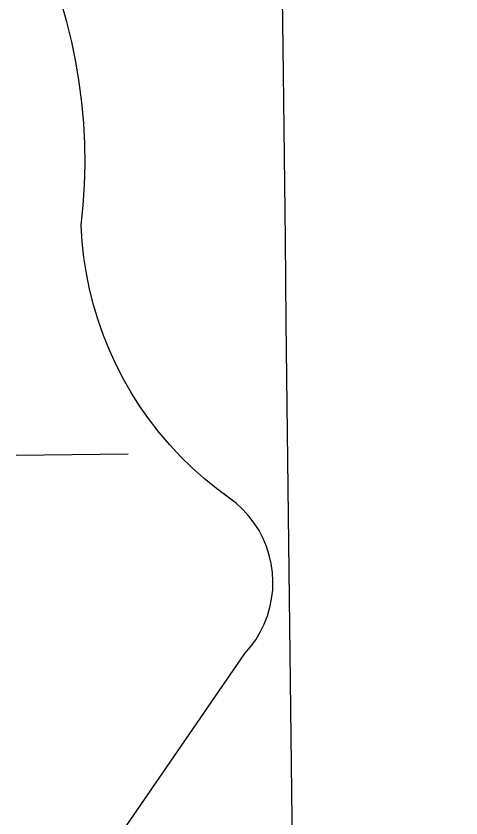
# Model space of a CAD drawing. Extents: x 3684037 to 3722149, y 433263 to 459021.
# Drawn here: x 3709155.2 to 3709282.1, y 455279.5 to 455508.5 of the extents above; entities that cross this region are included whole.
import ezdxf

# ---------------------------------------------------------------- set-up
doc = ezdxf.new("R2010")
doc.units = 0
for name, color, linetype in [('V-GRID-MAJR', 7, 'Continuous'), ('V-TOPO-SHOR', 7, 'Continuous'), ('V-WETL-SWMP', 7, 'Continuous')]:
    doc.layers.add(name, color=color, linetype=linetype)

msp = doc.modelspace()

# ---------------------------------------------------------------- linework, layer by layer
at = {"layer": 'V-GRID-MAJR'}
msp.add_spline([(3709426.74, 438923.75200000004), (3709355.373, 444981.088), (3709283.97, 451041.507), (3709212.5670000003, 457101.934), (3709212.531, 457105.01)], degree=3, dxfattribs=at)
at = {"layer": 'V-TOPO-SHOR'}
for p, q in [((3709169.6869527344, 455506.8049506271), (3709168.076952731, 455512.4489506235)), ((3709171.0829527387, 455501.1049506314), (3709169.6869527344, 455506.8049506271)), ((3709172.2619527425, 455495.3549506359), (3709171.0829527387, 455501.1049506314)), ((3709173.2249527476, 455489.5659506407), (3709172.2619527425, 455495.3549506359)), ((3709173.967952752, 455483.7439506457), (3709173.2249527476, 455489.5659506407)), ((3709174.491952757, 455477.89895065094), (3709173.967952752, 455483.7439506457)), ((3709174.793952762, 455472.0379506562), (3709174.491952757, 455477.89895065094)), ((3709174.8759527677, 455466.16895066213), (3709174.793952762, 455472.0379506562)), ((3709174.735952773, 455460.30195066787), (3709174.8759527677, 455466.16895066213)), ((3709174.3749527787, 455454.44395067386), (3709174.735952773, 455460.30195066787)), ((3709173.793952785, 455448.60395068), (3709174.3749527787, 455454.44395067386)), ((3709174.078952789, 455444.0259506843), (3709173.7939527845, 455448.60395068)), ((3709174.5739527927, 455439.4669506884), (3709174.078952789, 455444.0259506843)), ((3709175.276952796, 455434.93395069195), (3709174.573952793, 455439.4669506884)), ((3709176.1869528, 455430.4389506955), (3709175.276952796, 455434.93395069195)), ((3709177.3029528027, 455425.98995069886), (3709176.1869528, 455430.4389506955)), ((3709178.6209528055, 455421.5969507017), (3709177.3029528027, 455425.98995069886)), ((3709180.1399528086, 455417.2689507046), (3709178.6209528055, 455421.5969507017)), ((3709181.8549528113, 455413.0159507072), (3709180.1399528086, 455417.2689507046)), ((3709183.763952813, 455408.8449507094), (3709181.854952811, 455413.0159507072)), ((3709185.861952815, 455404.7659507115), (3709183.763952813, 455408.8449507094)), ((3709188.1439528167, 455400.7879507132), (3709185.861952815, 455404.7659507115)), ((3709190.606952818, 455396.9189507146), (3709188.1439528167, 455400.7879507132)), ((3709193.244952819, 455393.16695071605), (3709190.606952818, 455396.9189507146)), ((3709196.05195282, 455389.5399507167), (3709193.244952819, 455393.16695071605)), ((3709199.021952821, 455386.04495071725), (3709196.05195282, 455389.5399507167)), ((3709202.149952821, 455382.68995071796), (3709199.021952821, 455386.04495071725)), ((3709205.427952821, 455379.4819507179), (3709202.149952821, 455382.68995071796)), ((3709208.8499528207, 455376.4279507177), (3709205.427952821, 455379.4819507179)), ((3709212.4079528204, 455373.53395071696), (3709208.8499528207, 455376.4279507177)), ((3709218.0839528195, 455369.2529507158), (3709212.4079528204, 455373.53395071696)), ((3709219.932952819, 455367.534950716), (3709218.0839528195, 455369.2529507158)), ((3709221.6289528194, 455365.6669507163), (3709219.932952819, 455367.534950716)), ((3709223.15995282, 455363.65995071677), (3709221.6289528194, 455365.6669507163)), ((3709224.513952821, 455361.53095071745), (3709223.15995282, 455363.65995071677)), ((3709225.681952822, 455359.29395071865), (3709224.513952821, 455361.53095071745)), ((3709226.6549528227, 455356.96595071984), (3709225.681952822, 455359.29395071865)), ((3709227.4259528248, 455354.56295072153), (3709226.6549528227, 455356.96595071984)), ((3709227.9899528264, 455352.10295072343), (3709227.4259528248, 455354.56295072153)), ((3709228.3419528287, 455349.6039507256), (3709227.9899528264, 455352.10295072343)), ((3709228.4799528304, 455347.08395072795), (3709228.3419528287, 455349.6039507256)), ((3709228.4019528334, 455344.56195073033), (3709228.4799528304, 455347.08395072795)), ((3709228.109952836, 455342.0549507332), (3709228.4019528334, 455344.56195073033)), ((3709227.6059528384, 455339.58195073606), (3709228.109952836, 455342.0549507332)), ((3709226.8919528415, 455337.1619507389), (3709227.6059528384, 455339.58195073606)), ((3709225.974952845, 455334.8109507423), (3709226.8919528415, 455337.1619507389)), ((3709224.8609528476, 455332.54595074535), (3709225.974952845, 455334.8109507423)), ((3709223.5579528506, 455330.3849507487), (3709224.8609528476, 455332.54595074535)), ((3709222.0759528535, 455328.342950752), (3709223.5579528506, 455330.3849507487)), ((3709220.424952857, 455326.4339507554), (3709222.0759528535, 455328.342950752)), ((3709185.5749529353, 455275.6329508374), (3709220.424952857, 455326.4339507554))]:
    msp.add_line(p, q, dxfattribs=at)
for points in [[(3709202.151, 455382.691), (3709199.021, 455386.045), (3709196.052, 455389.539), (3709193.244, 455393.166), (3709190.606, 455396.918), (3709188.145, 455400.789), (3709185.861, 455404.766), (3709183.764, 455408.846), (3709181.855, 455413.015), (3709180.1410000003, 455417.26900000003), (3709178.6210000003, 455421.597), (3709177.302, 455425.99), (3709176.186, 455430.44), (3709175.2770000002, 455434.933), (3709174.575, 455439.467), (3709174.079, 455444.026), (3709173.794, 455448.604), (3709174.376, 455454.444), (3709174.736, 455460.302), (3709174.876, 455466.169), (3709174.794, 455472.039), (3709174.4930000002, 455477.898), (3709173.968, 455483.743), (3709173.225, 455489.566), (3709172.262, 455495.355), (3709171.083, 455501.104), (3709169.688, 455506.806), (3709168.076, 455512.45)], [(3709185.574, 455275.634), (3709220.4250000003, 455326.434), (3709222.076, 455328.343), (3709223.559, 455330.385), (3709224.861, 455332.545), (3709225.975, 455334.811), (3709226.893, 455337.162), (3709227.605, 455339.582), (3709228.109, 455342.054), (3709228.4020000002, 455344.561), (3709228.48, 455347.08400000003), (3709228.343, 455349.603), (3709227.99, 455352.104), (3709227.4250000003, 455354.563), (3709226.6550000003, 455356.966), (3709225.682, 455359.294), (3709224.515, 455361.531), (3709223.159, 455363.661), (3709221.629, 455365.668), (3709219.934, 455367.536), (3709218.0840000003, 455369.254), (3709216.096, 455370.806), (3709212.407, 455373.534), (3709208.85, 455376.428), (3709205.4280000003, 455379.482), (3709202.151, 455382.691)]]:
    msp.add_lwpolyline(points, dxfattribs=at)
at = {"layer": 'V-WETL-SWMP'}
for p, q in [((3709169.6869527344, 455506.8049506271), (3709168.076952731, 455512.4489506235)), ((3709171.0829527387, 455501.1049506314), (3709169.6869527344, 455506.8049506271)), ((3709172.2619527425, 455495.3549506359), (3709171.0829527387, 455501.1049506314)), ((3709173.2249527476, 455489.5659506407), (3709172.2619527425, 455495.3549506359)), ((3709173.967952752, 455483.7439506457), (3709173.2249527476, 455489.5659506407)), ((3709174.491952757, 455477.89895065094), (3709173.967952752, 455483.7439506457)), ((3709174.793952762, 455472.0379506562), (3709174.491952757, 455477.89895065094)), ((3709174.8759527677, 455466.16895066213), (3709174.793952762, 455472.0379506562)), ((3709174.735952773, 455460.30195066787), (3709174.8759527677, 455466.16895066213)), ((3709174.3749527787, 455454.44395067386), (3709174.735952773, 455460.30195066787)), ((3709173.793952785, 455448.60395068), (3709174.3749527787, 455454.44395067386)), ((3709174.078952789, 455444.0259506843), (3709173.7939527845, 455448.60395068)), ((3709174.5739527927, 455439.4669506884), (3709174.078952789, 455444.0259506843)), ((3709175.276952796, 455434.93395069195), (3709174.573952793, 455439.4669506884)), ((3709176.1869528, 455430.4389506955), (3709175.276952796, 455434.93395069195)), ((3709177.3029528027, 455425.98995069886), (3709176.1869528, 455430.4389506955)), ((3709178.6209528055, 455421.5969507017), (3709177.3029528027, 455425.98995069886)), ((3709180.1399528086, 455417.2689507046), (3709178.6209528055, 455421.5969507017)), ((3709181.8549528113, 455413.0159507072), (3709180.1399528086, 455417.2689507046)), ((3709183.763952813, 455408.8449507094), (3709181.854952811, 455413.0159507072)), ((3709185.861952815, 455404.7659507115), (3709183.763952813, 455408.8449507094)), ((3709188.1439528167, 455400.7879507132), (3709185.861952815, 455404.7659507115)), ((3709190.606952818, 455396.9189507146), (3709188.1439528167, 455400.7879507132)), ((3709193.244952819, 455393.16695071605), (3709190.606952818, 455396.9189507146)), ((3709196.05195282, 455389.5399507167), (3709193.244952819, 455393.16695071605)), ((3709199.021952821, 455386.04495071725), (3709196.05195282, 455389.5399507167)), ((3709202.149952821, 455382.68995071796), (3709199.021952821, 455386.04495071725)), ((3709155.196700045, 455383.09945319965), (3709187.194533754, 455383.47179308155)), ((3709205.427952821, 455379.4819507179), (3709202.149952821, 455382.68995071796)), ((3709208.8499528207, 455376.4279507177), (3709205.427952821, 455379.4819507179)), ((3709212.4079528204, 455373.53395071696), (3709208.8499528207, 455376.4279507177)), ((3709218.0839528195, 455369.2529507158), (3709212.4079528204, 455373.53395071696)), ((3709219.932952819, 455367.534950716), (3709218.0839528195, 455369.2529507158)), ((3709221.6289528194, 455365.6669507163), (3709219.932952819, 455367.534950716)), ((3709223.15995282, 455363.65995071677), (3709221.6289528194, 455365.6669507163)), ((3709224.513952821, 455361.53095071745), (3709223.15995282, 455363.65995071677)), ((3709225.681952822, 455359.29395071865), (3709224.513952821, 455361.53095071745)), ((3709226.6549528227, 455356.96595071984), (3709225.681952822, 455359.29395071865)), ((3709227.4259528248, 455354.56295072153), (3709226.6549528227, 455356.96595071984)), ((3709227.9899528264, 455352.10295072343), (3709227.4259528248, 455354.56295072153)), ((3709228.3419528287, 455349.6039507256), (3709227.9899528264, 455352.10295072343)), ((3709228.4799528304, 455347.08395072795), (3709228.3419528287, 455349.6039507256)), ((3709228.4019528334, 455344.56195073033), (3709228.4799528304, 455347.08395072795)), ((3709228.109952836, 455342.0549507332), (3709228.4019528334, 455344.56195073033)), ((3709227.6059528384, 455339.58195073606), (3709228.109952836, 455342.0549507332)), ((3709226.8919528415, 455337.1619507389), (3709227.6059528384, 455339.58195073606)), ((3709225.974952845, 455334.8109507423), (3709226.8919528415, 455337.1619507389)), ((3709224.8609528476, 455332.54595074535), (3709225.974952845, 455334.8109507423)), ((3709223.5579528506, 455330.3849507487), (3709224.8609528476, 455332.54595074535)), ((3709222.0759528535, 455328.342950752), (3709223.5579528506, 455330.3849507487)), ((3709220.424952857, 455326.4339507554), (3709222.0759528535, 455328.342950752)), ((3709185.5749529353, 455275.6329508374), (3709220.424952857, 455326.4339507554))]:
    msp.add_line(p, q, dxfattribs=at)

doc.saveas('drawing.dxf')
